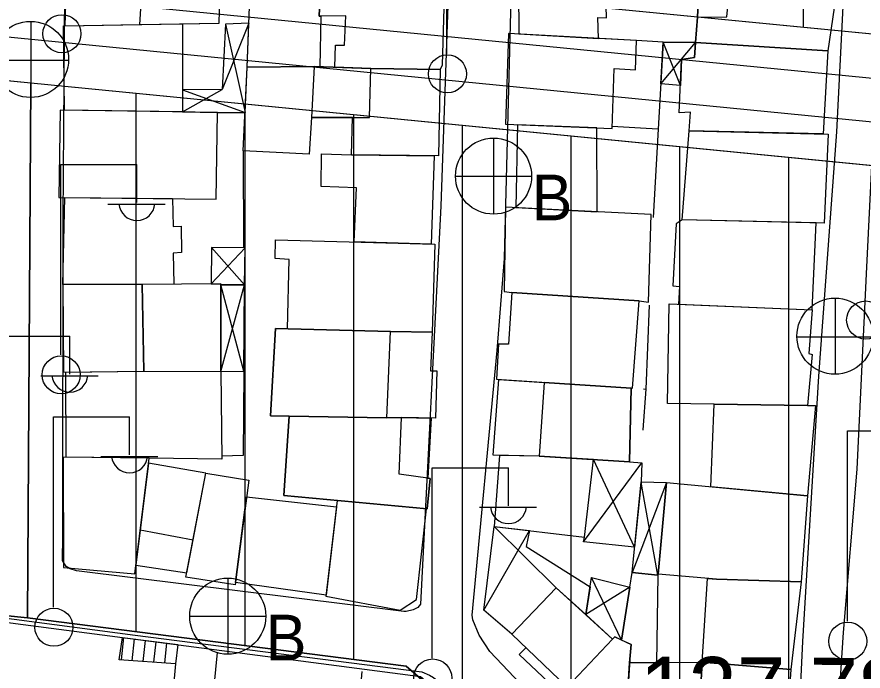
# Model space of a CAD drawing. Extents: x 417997 to 421451, y 4451742 to 4455216.
# Drawn here: x 419623.6 to 419701.4, y 4452433.3 to 4452493.4 of the extents above; entities that cross this region are included whole.
import ezdxf

# ---------------------------------------------------------------- set-up
doc = ezdxf.new("R2010")
doc.units = 0
for name, color, linetype in [('ADA', 7, 'Continuous'), ('ADAKENARI', 7, 'Continuous'), ('B_Merdiven', 7, 'Continuous'), ('B_Mesken', 7, 'Continuous'), ('B_Sundurma', 7, 'Continuous'), ('B_Teras', 7, 'Continuous'), ('KALDIRIM', 7, 'Continuous'), ('O_Park_Bahce', 7, 'Continuous'), ('PL_KON_MEV_350', 7, 'Continuous'), ('PL_SAY_ILKOGRETIM', 7, 'Continuous'), ('PL_SAY_ORTAOGRETIM', 7, 'Continuous'), ('S_Elektrik_Diregi', 7, 'Continuous'), ('S_Rogar_Kapagi', 7, 'Continuous'), ('S_Rogar_Kapagi_Buski', 7, 'Continuous'), ('Sinir_Duvar_tek_tarafa_ait', 7, 'Continuous'), ('Sinir_Ist_Duvari', 7, 'Continuous'), ('TR_ORTAYOGUNKONUT', 7, 'Continuous'), ('Y_Yol_Kotu', 7, 'Continuous'), ('Yol_Sose', 7, 'Continuous')]:
    doc.layers.add(name, color=color, linetype=linetype)

msp = doc.modelspace()

# ---------------------------------------------------------------- linework, layer by layer
at = {"layer": 'ADA'}
for p, q in [((419624.884, 4452487.374), (419624.577, 4452438.19)), ((419624.884, 4452487.374), (419624.577, 4452438.19)), ((419624.577, 4452438.19), (419567.658, 4452443.954)), ((419624.577, 4452438.19), (419567.658, 4452443.954)), ((419624.577, 4452438.19), (419659.386, 4452433.765)), ((419624.577, 4452438.19), (419659.386, 4452433.765)), ((419659.386, 4452433.765), (419690.951, 4452406.625)), ((419659.386, 4452433.765), (419690.951, 4452406.625))]:
    msp.add_line(p, q, dxfattribs=at)
at = {"layer": 'ADAKENARI'}
for p, q in [((419705.114, 4452491.562), (419667.93, 4452495.209)), ((419705.114, 4452491.562), (419667.93, 4452495.209)), ((419572.575, 4452492.506), (419624.884, 4452487.374)), ((419572.575, 4452492.506), (419624.884, 4452487.374)), ((419624.884, 4452487.374), (419703.942, 4452479.619)), ((419624.884, 4452487.374), (419703.942, 4452479.619))]:
    msp.add_line(p, q, dxfattribs=at)
at = {"layer": 'B_Merdiven'}
for p, q in [((419633.203, 4452434.332), (419633.428, 4452436.388)), ((419634.201, 4452434.263), (419634.42, 4452436.258)), ((419635.2, 4452434.194), (419635.412, 4452436.128)), ((419636.198, 4452434.125), (419636.404, 4452435.998)), ((419637.196, 4452434.056), (419637.395, 4452435.868))]:
    msp.add_line(p, q, dxfattribs=at)
msp.add_lwpolyline([(419638.384, 4452435.739), (419638.192, 4452433.987), (419633.011, 4452434.345), (419633.32, 4452436.402)], close=True, dxfattribs=at)
at = {"layer": 'B_Mesken'}
for points in [[(419628.013, 4452492.615), (419642.205, 4452492.863), (419642.344, 4452498.723), (419628.24, 4452500.808)], [(419669.71, 4452499.921), (419669.756, 4452491.874), (419677.094, 4452491.455), (419677.025, 4452493.373), (419677.82, 4452493.355), (419677.726, 4452496.65), (419678.827, 4452496.616), (419678.856, 4452499.452), (419676.885, 4452499.596)], [(419678.856, 4452499.452), (419685.844, 4452499.016), (419686.466, 4452499.048), (419686.185, 4452493.429), (419686.009, 4452491.09), (419683.017, 4452491.119), (419680.593, 4452491.256), (419677.094, 4452491.455), (419677.025, 4452493.373), (419677.82, 4452493.355), (419677.726, 4452496.65), (419678.827, 4452496.616)], [(419686.009, 4452491.09), (419686.185, 4452493.429), (419686.466, 4452499.048), (419687.44, 4452499.097), (419689.401, 4452498.993), (419699.358, 4452498.466), (419698.173, 4452490.333)], [(419644.763, 4452488.822), (419645.135, 4452498.39), (419651.572, 4452497.729), (419651.398, 4452493.514), (419651.556, 4452493.515), (419651.453, 4452488.861), (419650.924, 4452488.879)], [(419662.607, 4452496.86), (419662.906, 4452496.42), (419662.707, 4452488.996), (419662.526, 4452488.597), (419656.145, 4452488.7), (419652.843, 4452488.814), (419652.909, 4452490.851), (419653.729, 4452490.828), (419653.838, 4452493.525), (419651.398, 4452493.514), (419651.572, 4452497.729), (419651.919, 4452497.714), (419651.906, 4452497.419)], [(419638.822, 4452492.804), (419638.829, 4452484.706), (419627.985, 4452484.865), (419627.871, 4452492.621), (419628.013, 4452492.615), (419634.863, 4452492.735)], [(419668.808, 4452491.928), (419668.54, 4452483.572), (419678.332, 4452483.177), (419678.53, 4452488.687), (419680.479, 4452488.56), (419680.593, 4452491.256)], [(419685.411, 4452482.956), (419685.549, 4452484.681), (419684.499, 4452484.62), (419684.72, 4452489.52), (419685.91, 4452489.703), (419686.009, 4452491.09), (419698.173, 4452490.333), (419697.753, 4452482.678)], [(419654.468, 4452484.186), (419650.689, 4452484.185), (419650.477, 4452480.81), (419644.417, 4452481.131), (419644.763, 4452488.822), (419650.924, 4452488.879), (419656.145, 4452488.7), (419662.526, 4452488.597), (419662.36, 4452480.666), (419654.358, 4452480.756)], [(419627.46, 4452476.829), (419641.906, 4452476.696), (419642.052, 4452484.658), (419627.587, 4452484.871)], [(419669.649, 4452483.527), (419669.468, 4452475.911), (419676.957, 4452475.531), (419676.917, 4452483.234)], [(419684.767, 4452474.796), (419685.411, 4452482.956), (419698.218, 4452482.667), (419697.848, 4452474.48)], [(419661.982, 4452480.671), (419661.707, 4452472.55), (419654.618, 4452472.75), (419654.815, 4452477.724), (419651.574, 4452477.856), (419651.618, 4452480.845), (419654.358, 4452480.756)], [(419627.803, 4452468.838), (419628.012, 4452476.824), (419637.907, 4452476.733), (419637.979, 4452474.172), (419638.7, 4452474.189), (419638.732, 4452471.769), (419637.951, 4452471.732), (419638.023, 4452468.872), (419635.121, 4452468.85)], [(419680.825, 4452467.333), (419681.684, 4452467.224), (419681.92, 4452475.28), (419668.539, 4452475.958), (419668.421, 4452468.194), (419669.12, 4452468.118)], [(419684.767, 4452474.796), (419684.231, 4452474.421), (419683.924, 4452468.72), (419684.53, 4452468.669), (419684.432, 4452467.032), (419696.74, 4452466.528), (419697.094, 4452474.498)], [(419648.478, 4452464.775), (419648.639, 4452471.155), (419647.361, 4452471.24), (419647.367, 4452472.955), (419662.04, 4452472.541), (419661.789, 4452464.471), (419657.96, 4452464.525)], [(419627.803, 4452468.838), (419627.876, 4452460.772), (419635.274, 4452460.864), (419635.121, 4452468.85)], [(419635.274, 4452460.864), (419642.352, 4452460.857), (419642.339, 4452468.903), (419635.121, 4452468.85)], [(419669.12, 4452468.118), (419668.803, 4452463.355), (419667.886, 4452463.357), (419667.7, 4452460.127), (419680.213, 4452459.316), (419680.825, 4452467.333)], [(419683.594, 4452467.066), (419696.74, 4452466.528), (419696.437, 4452462.512), (419696.741, 4452462.396), (419696.311, 4452457.721), (419683.417, 4452457.914)], [(419658.951, 4452456.611), (419657.615, 4452456.599), (419648.621, 4452456.75), (419646.925, 4452456.779), (419647.391, 4452464.804), (419657.96, 4452464.525), (419661.789, 4452464.471), (419661.638, 4452460.906), (419662.216, 4452460.904), (419662.102, 4452456.542)], [(419628.128, 4452452.976), (419628.093, 4452460.775), (419635.274, 4452460.864), (419642.352, 4452460.857), (419642.445, 4452452.791), (419635.749, 4452452.889)], [(419667.408, 4452453.147), (419667.915, 4452460.113), (419672.096, 4452459.842), (419680.096, 4452459.323), (419679.945, 4452452.551), (419671.633, 4452453.064)], [(419687.422, 4452450.252), (419687.719, 4452457.85), (419696.311, 4452457.721), (419697.04, 4452457.713), (419696.319, 4452449.427)], [(419661.692, 4452456.551), (419661.396, 4452451.051), (419661.605, 4452451.024), (419661.317, 4452448.217), (419648.158, 4452449.442), (419648.621, 4452456.75), (419657.615, 4452456.599), (419658.951, 4452456.611)], [(419627.834, 4452452.979), (419627.88, 4452442.823), (419634.438, 4452442.26), (419635.749, 4452452.889)], [(419667.987, 4452453.136), (419667.478, 4452446.602), (419675.802, 4452445.63), (419676.625, 4452452.756), (419671.633, 4452453.064)], [(419634.536, 4452443.058), (419639.218, 4452442.341), (419639.798, 4452445.38), (419640.968, 4452451.515), (419635.693, 4452452.434)], [(419639.142, 4452441.944), (419640.968, 4452451.515), (419644.914, 4452450.843), (419643.666, 4452441.249)], [(419683.353, 4452450.629), (419696.319, 4452449.427), (419695.711, 4452441.502), (419687.937, 4452441.755), (419682.567, 4452442.226)], [(419652.027, 4452440.298), (419643.694, 4452441.465), (419644.716, 4452449.323), (419652.995, 4452448.416)], [(419653.063, 4452448.985), (419652.014, 4452440.186), (419658.846, 4452438.902), (419660.348, 4452439.874), (419661.267, 4452448.222)], [(419679.954, 4452441.01), (419680.167, 4452442.385), (419682.537, 4452442.119), (419682.427, 4452434.081), (419679.944, 4452434.058), (419680.093, 4452435.746), (419679.185, 4452436.163)], [(419686.614, 4452434.12), (419687.1, 4452441.828), (419687.937, 4452441.755), (419695.711, 4452441.502), (419694.771, 4452433.461)], [(419669.125, 4452436.688), (419674.196, 4452431.843), (419678.383, 4452436.247), (419673.191, 4452440.958)], [(419678.383, 4452436.247), (419678.579, 4452436.442), (419680.093, 4452435.746), (419679.966, 4452434.409), (419679.46, 4452426.427), (419678.525, 4452425.171), (419672.973, 4452430.681), (419674.196, 4452431.843)], [(419684.13, 4452426.214), (419679.46, 4452426.427), (419679.944, 4452434.058), (419686.614, 4452434.12), (419686.311, 4452428.665), (419684.304, 4452428.755)], [(419686.311, 4452428.665), (419686.614, 4452434.12), (419694.771, 4452433.461), (419694.421, 4452428.648), (419694.633, 4452428.61), (419694.682, 4452425.455), (419684.13, 4452426.214), (419684.304, 4452428.755)]]:
    msp.add_lwpolyline(points, close=True, dxfattribs=at)
at = {"layer": 'B_Sundurma'}
for p, q in [((419644.919, 4452492.854), (419642.474, 4452486.757)), ((419642.774, 4452492.762), (419644.575, 4452484.655)), ((419682.803, 4452487.279), (419686.009, 4452491.09)), ((419684.613, 4452487.143), (419683.017, 4452491.119)), ((419638.827, 4452486.746), (419644.575, 4452484.655)), ((419638.829, 4452484.706), (419642.474, 4452486.757)), ((419644.595, 4452472.201), (419641.461, 4452468.897)), ((419644.524, 4452468.818), (419641.488, 4452472.253)), ((419644.457, 4452460.87), (419642.339, 4452468.824)), ((419642.352, 4452460.857), (419644.524, 4452468.818)), ((419680.4, 4452444.696), (419676.625, 4452452.756)), ((419675.706, 4452445.174), (419681.077, 4452452.46)), ((419681.112, 4452450.115), (419681.006, 4452450.708)), ((419683.353, 4452450.629), (419681.054, 4452444.68)), ((419682.537, 4452442.119), (419681.112, 4452450.115)), ((419667.478, 4452446.602), (419673.191, 4452440.958)), ((419666.55, 4452438.906), (419670.73, 4452446.222)), ((419681.059, 4452445.172), (419681.063, 4452445.167)), ((419681.054, 4452444.68), (419680.167, 4452442.385)), ((419681.044, 4452443.405), (419681.04, 4452443.402)), ((419679.185, 4452436.163), (419676.448, 4452441.91)), ((419679.954, 4452441.01), (419675.904, 4452438.496))]:
    msp.add_line(p, q, dxfattribs=at)
for points in [[(419644.919, 4452492.854), (419642.774, 4452492.762), (419642.474, 4452486.757), (419638.827, 4452486.746), (419638.829, 4452484.706), (419642.052, 4452484.658), (419644.575, 4452484.655), (419644.763, 4452488.822)], [(419684.613, 4452487.143), (419682.803, 4452487.279), (419683.017, 4452491.119), (419683.372, 4452491.108), (419686.009, 4452491.09), (419685.91, 4452489.703), (419684.72, 4452489.52)], [(419644.524, 4452468.818), (419644.595, 4452472.201), (419641.488, 4452472.253), (419641.461, 4452468.897), (419642.339, 4452468.903), (419642.339, 4452468.824)], [(419642.352, 4452460.857), (419644.457, 4452460.87), (419644.524, 4452468.818), (419642.339, 4452468.824)], [(419680.4, 4452444.696), (419675.706, 4452445.174), (419675.802, 4452445.63), (419676.625, 4452452.756), (419679.945, 4452452.551), (419681.077, 4452452.46), (419681.006, 4452450.708)], [(419683.353, 4452450.629), (419682.567, 4452442.226), (419682.537, 4452442.119), (419680.167, 4452442.385), (419681.006, 4452450.708)], [(419669.125, 4452436.688), (419666.55, 4452438.906), (419667.478, 4452446.602), (419670.73, 4452446.222), (419670.438, 4452444.745), (419676.312, 4452441.059), (419675.904, 4452438.496), (419673.191, 4452440.958)], [(419679.954, 4452441.01), (419679.185, 4452436.163), (419678.579, 4452436.442), (419678.383, 4452436.247), (419675.904, 4452438.496), (419676.448, 4452441.91)]]:
    msp.add_lwpolyline(points, close=True, dxfattribs=at)
at = {"layer": 'B_Teras'}
for points in [[(419633.263, 4452500.065), (419632.993, 4452496.877), (419635.108, 4452496.59), (419634.863, 4452492.735), (419642.205, 4452492.863), (419642.344, 4452498.723)], [(419686.009, 4452491.09), (419686.185, 4452493.429), (419688.878, 4452493.431), (419689.401, 4452498.993), (419699.358, 4452498.466), (419698.173, 4452490.333)], [(419650.924, 4452488.879), (419650.689, 4452484.185), (419656.01, 4452484.186), (419656.145, 4452488.7)], [(419646.925, 4452456.779), (419657.615, 4452456.599), (419657.96, 4452464.525), (419647.391, 4452464.804)], [(419672.096, 4452459.842), (419671.633, 4452453.064), (419679.945, 4452452.551), (419680.096, 4452459.323)], [(419648.621, 4452456.75), (419648.158, 4452449.442), (419661.317, 4452448.217), (419661.605, 4452451.024), (419658.755, 4452451.394), (419658.951, 4452456.611), (419657.615, 4452456.599)], [(419634.935, 4452446.294), (419639.798, 4452445.38), (419640.968, 4452451.515), (419635.693, 4452452.434)]]:
    msp.add_lwpolyline(points, close=True, dxfattribs=at)
at = {"layer": 'KALDIRIM'}
for p, q in [((419604.767, 4452497.386), (419704.723, 4452487.581)), ((419604.767, 4452497.386), (419704.723, 4452487.581)), ((419604.13, 4452493.429), (419704.333, 4452483.6)), ((419604.13, 4452493.429), (419704.333, 4452483.6))]:
    msp.add_line(p, q, dxfattribs=at)
at = {"layer": 'O_Park_Bahce'}
msp.add_lwpolyline([(419642.015, 4452435.012), (419640.319, 4452417.836), (419653.916, 4452416.745), (419655.337, 4452433.268)], dxfattribs=at)
at = {"layer": 'PL_KON_MEV_350'}
for points in [[(419816.019, 4452500.983), (419737, 4452491.84), (419733.027, 4452491.433), (419729.045, 4452491.133), (419725.057, 4452490.939), (419721.064, 4452490.851), (419717.071, 4452490.869), (419713.08, 4452490.994), (419709.093, 4452491.225), (419705.114, 4452491.562), (419667.93, 4452495.209), (419665.168, 4452517.307), (419707.455, 4452540.909), (419744.825, 4452541.401), (419738.924, 4452583.196), (419709.422, 4452584.671), (419707.455, 4452540.909), (419665.168, 4452517.307), (419625.831, 4452515.34), (419623.77, 4452499.541), (419582.687, 4452503.571)], [(419690.951, 4452406.625), (419659.386, 4452433.765), (419624.577, 4452438.19), (419624.884, 4452487.374), (419703.942, 4452479.619), (419708.24, 4452479.255), (419712.545, 4452479.006), (419716.856, 4452478.871), (419721.169, 4452478.851), (419725.481, 4452478.946), (419729.788, 4452479.156), (419734.089, 4452479.48), (419738.379, 4452479.919), (419820.718, 4452489.447), (419830.448, 4452480.44), (419830.098, 4452471.247), (419829.454, 4452464.929), (419828.411, 4452458.665), (419826.972, 4452452.481), (419825.143, 4452446.4), (419813.737, 4452412.419)]]:
    msp.add_lwpolyline(points, dxfattribs=at)
at = {"layer": 'PL_SAY_ILKOGRETIM'}
msp.add_lwpolyline([(419567.658, 4452443.954), (419572.575, 4452492.506), (419624.884, 4452487.374), (419624.577, 4452438.19)], close=True, dxfattribs=at)
msp.add_lwpolyline([(419567.658, 4452443.954), (419572.575, 4452492.506), (419624.884, 4452487.374), (419624.577, 4452438.19)], close=True, dxfattribs=at)
at = {"layer": 'PL_SAY_ORTAOGRETIM'}
msp.add_lwpolyline([(419659.386, 4452433.765), (419690.951, 4452406.625), (419690.066, 4452398.955), (419687.358, 4452376.952), (419562.661, 4452394.609), (419567.658, 4452443.954), (419624.577, 4452438.19)], close=True, dxfattribs=at)
msp.add_lwpolyline([(419659.386, 4452433.765), (419690.951, 4452406.625), (419690.066, 4452398.955), (419687.358, 4452376.952), (419562.661, 4452394.609), (419567.658, 4452443.954), (419624.577, 4452438.19)], close=True, dxfattribs=at)
at = {"layer": 'S_Elektrik_Diregi'}
for p, q in [((419663.148, 4452490.039), (419663.148, 4452507.539)), ((419627.63, 4452479.874), (419634.63, 4452479.874)), ((419627.63, 4452462.374), (419627.63, 4452479.874)), ((419634.63, 4452476.374), (419634.63, 4452479.874)), ((419631.97, 4452476.234), (419637.22, 4452476.234)), ((419621.469, 4452464.095), (419628.469, 4452464.095)), ((419628.469, 4452460.595), (419628.469, 4452464.095)), ((419625.809, 4452460.455), (419631.059, 4452460.455)), ((419626.959, 4452439.176), (419626.959, 4452456.677)), ((419626.959, 4452456.677), (419633.959, 4452456.677)), ((419633.959, 4452453.177), (419633.959, 4452456.677)), ((419699.97, 4452437.893), (419699.97, 4452455.393)), ((419699.97, 4452455.393), (419706.97, 4452455.393)), ((419631.299, 4452453.037), (419636.549, 4452453.037)), ((419661.8, 4452434.506), (419661.8, 4452452.006)), ((419661.8, 4452452.006), (419668.8, 4452452.006)), ((419668.8, 4452448.506), (419668.8, 4452452.006)), ((419666.14, 4452448.366), (419671.39, 4452448.366))]:
    msp.add_line(p, q, dxfattribs=at)
for centre in [(419627.734, 4452491.89), (419663.184, 4452488.203), (419701.657, 4452465.576), (419627.666, 4452460.539), (419626.995, 4452437.341), (419700.006, 4452436.057), (419661.836, 4452432.671)]:
    msp.add_circle(centre, 1.75, dxfattribs=at)
for centre in [(419634.63, 4452476.387), (419628.47, 4452460.608), (419633.96, 4452453.189), (419668.801, 4452448.519)]:
    msp.add_arc(centre, 1.658, 184.83843, 355.14641, dxfattribs=at)
at = {"layer": 'S_Rogar_Kapagi'}
for p, q in [((419624.9, 4452486.002), (419624.9, 4452493.002)), ((419621.33, 4452489.467), (419628.33, 4452489.467)), ((419698.888, 4452460.565), (419698.888, 4452467.565)), ((419695.318, 4452464.03), (419702.318, 4452464.03))]:
    msp.add_line(p, q, dxfattribs=at)
for centre in [(419624.847, 4452489.531), (419698.835, 4452464.093)]:
    msp.add_circle(centre, 3.5, dxfattribs=at)
at = {"layer": 'S_Rogar_Kapagi_Buski'}
for p, q in [((419667.433, 4452482.306), (419667.433, 4452475.306)), ((419663.933, 4452478.806), (419670.933, 4452478.806)), ((419642.983, 4452441.856), (419642.983, 4452434.856)), ((419639.483, 4452438.356), (419646.483, 4452438.356))]:
    msp.add_line(p, q, dxfattribs=at)
for centre in [(419667.433, 4452478.806), (419642.983, 4452438.356)]:
    msp.add_circle(centre, 3.5, dxfattribs=at)
at = {"layer": 'Sinir_Duvar_tek_tarafa_ait'}
for points in [[(419683.017, 4452491.119), (419682.57, 4452483.106), (419681.467, 4452483.17)], [(419681.463, 4452483.17), (419678.338, 4452483.35)], [(419681.467, 4452483.17), (419681.463, 4452483.17)], [(419682.57, 4452483.106), (419682.12, 4452475.006)], [(419644.417, 4452481.131), (419644.429, 4452472.204)], [(419681.734, 4452466.949), (419681.446, 4452459.235)], [(419644.457, 4452460.87), (419644.411, 4452453.129), (419642.442, 4452453.07)], [(419681.212, 4452459.245), (419681.446, 4452459.235), (419681.173, 4452455.494)], [(419681.209, 4452459.246), (419681.212, 4452459.245)], [(419681.173, 4452455.494), (419681.168, 4452455.438)], [(419611.72, 4452383.569), (419566.314, 4452388.908), (419572.274, 4452443.575), (419618.995, 4452438.277), (419660.716, 4452432.816), (419680.746, 4452415.705)], [(419673.585, 4452431.262), (419669.779, 4452434.848), (419670.415, 4452435.455)]]:
    msp.add_lwpolyline(points, dxfattribs=at)
at = {"layer": 'Sinir_Ist_Duvari'}
msp.add_lwpolyline([(419638.175, 4452433.989), (419636.105, 4452411.176), (419634.905, 4452411.259)], dxfattribs=at)
at = {"layer": 'TR_ORTAYOGUNKONUT'}
for p, q in [((419695.951, 4452492.461), (419695.951, 4452635.117)), ((419695.951, 4452492.461), (419695.951, 4452635.117)), ((419634.577, 4452436.919), (419634.577, 4452486.424)), ((419634.577, 4452436.919), (419634.577, 4452486.424)), ((419644.577, 4452435.647), (419644.577, 4452485.443)), ((419644.577, 4452435.647), (419644.577, 4452485.443)), ((419654.577, 4452434.376), (419654.577, 4452484.462)), ((419654.577, 4452434.376), (419654.577, 4452484.462)), ((419664.577, 4452429.302), (419664.577, 4452483.481)), ((419664.577, 4452429.302), (419664.577, 4452483.481)), ((419674.577, 4452420.704), (419674.577, 4452482.5)), ((419674.577, 4452420.704), (419674.577, 4452482.5)), ((419684.577, 4452412.106), (419684.577, 4452481.519)), ((419684.577, 4452412.106), (419684.577, 4452481.519)), ((419694.577, 4452430.814), (419694.577, 4452480.538)), ((419694.577, 4452430.814), (419694.577, 4452480.538))]:
    msp.add_line(p, q, dxfattribs=at)
at = {"layer": 'Yol_Sose'}
for points in [[(419680.81, 4452421.688), (419674.416, 4452427.403), (419667.085, 4452435.108), (419666.097, 4452436.599), (419665.515, 4452438.014), (419665.456, 4452438.435), (419667.764, 4452462.762), (419668.439, 4452471.232), (419668.561, 4452476.158), (419669.25, 4452502.213), (419669.204, 4452524.604), (419668.109, 4452557.803), (419666.168, 4452581.254), (419663.215, 4452608.591), (419661.529, 4452629.337)], [(419686.49, 4452625.384), (419685.649, 4452604.458), (419684.515, 4452587.347), (419684.768, 4452587.016), (419685.131, 4452586.815), (419705.125, 4452585.266), (419705.297, 4452585.13), (419705.52, 4452584.488), (419704.355, 4452569.066), (419702.837, 4452551.177), (419701.113, 4452530.91), (419700.172, 4452506.559), (419698.958, 4452482.875), (419697.324, 4452460.414), (419695.849, 4452436.03), (419694.943, 4452417.434), (419693.922, 4452412.128), (419693.48, 4452411.651), (419692.874, 4452411.514), (419691.5, 4452412.133)], [(419698.521, 4452420.049), (419699.627, 4452436.866), (419700.872, 4452451.862), (419701.746, 4452469.808), (419702.712, 4452489.739), (419703.618, 4452506.403), (419704.574, 4452521.13), (419705.789, 4452540.585), (419706.985, 4452557.737), (419708.34, 4452577.414), (419708.883, 4452583.751), (419708.936, 4452583.987), (419708.965, 4452584.087), (419709.195, 4452584.252), (419719.319, 4452584.32), (419730.666, 4452583.405)], [(419627.812, 4452445.719), (419627.849, 4452474.934), (419628.066, 4452504.147), (419628.179, 4452513.765), (419628.3, 4452514.125), (419628.421, 4452514.245), (419628.863, 4452514.423), (419629.706, 4452514.601), (419662.747, 4452514.674), (419663.108, 4452514.673), (419663.709, 4452514.41), (419663.829, 4452514.209), (419663.888, 4452513.848), (419662.576, 4452476.056), (419660.727, 4452439.467), (419660.465, 4452439.167), (419660.023, 4452438.948), (419659.4, 4452438.79), (419659.18, 4452438.791), (419629.074, 4452442.514), (419628.493, 4452442.716), (419628.112, 4452442.918), (419627.793, 4452443.46)], [(419627.793, 4452443.46), (419627.812, 4452445.719)], [(419680.254, 4452369.398), (419650.127, 4452373.883), (419602.133, 4452380.618), (419567.203, 4452384.9), (419566.023, 4452385.405), (419565.744, 4452385.746), (419565.669, 4452387.267), (419568.27, 4452410.533), (419570.379, 4452429.848), (419572.028, 4452443.659), (419572.15, 4452443.919), (419572.431, 4452444.198), (419572.832, 4452444.236), (419614.267, 4452439.286), (419634.483, 4452436.623), (419660.83, 4452433.255), (419661.551, 4452432.932), (419661.911, 4452432.71), (419680.756, 4452416.668)]]:
    msp.add_lwpolyline(points, dxfattribs=at)

# ---------------------------------------------------------------- texts
at = {"layer": 'S_Rogar_Kapagi_Buski'}
for p in [(419670.933, 4452474.741), (419646.483, 4452434.291)]:
    msp.add_text('B', height=4.2, dxfattribs=at).set_placement(p)
at = {"layer": 'Y_Yol_Kotu'}
msp.add_text('127.78 ', height=6, rotation=359.61735, dxfattribs=at).set_placement((419680.84, 4452428.647))

doc.saveas('drawing.dxf')
